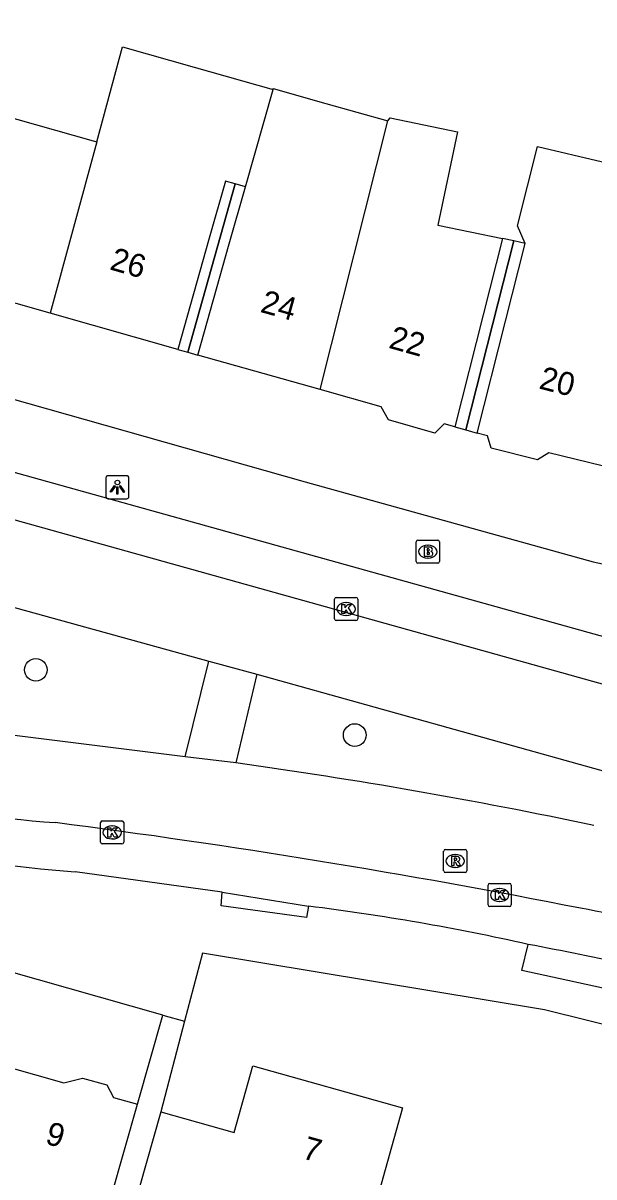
# Model space of a CAD drawing. Extents: x 158087 to 159494, y 382905 to 383981.
# Drawn here: x 158897.02 to 158921.69, y 383259.48 to 383309.41 of the extents above; entities that cross this region are included whole.
import ezdxf

# ---------------------------------------------------------------- set-up
doc = ezdxf.new("R2010")
doc.units = 0
for name, color, linetype in [('IMGEO_Boom', 7, 'Continuous'), ('IMGEO_Brandkraan', 7, 'Continuous'), ('IMGEO_Kolk', 7, 'Continuous'), ('IMGEO_Lichtpunt', 7, 'Continuous'), ('IMGEO_Pand', 7, 'Continuous'), ('IMGEO_Pand_nummerreeks', 7, 'Continuous'), ('IMGEO_Pand_overbouw', 7, 'Continuous'), ('IMGEO_Rijbaan_lokaal_gesloten', 7, 'Continuous'), ('IMGEO_Rioolput', 7, 'Continuous'), ('IMGEO_Voetpad_open', 7, 'Continuous')]:
    doc.layers.add(name, color=color, linetype=linetype)

msp = doc.modelspace()

# ---------------------------------------------------------------- linework, layer by layer
at = {"layer": 'IMGEO_Boom'}
for centre in [(158897.568, 383281.424), (158911.354, 383278.599)]:
    msp.add_circle(centre, 0.489, dxfattribs=at)
at = {"layer": 'IMGEO_Brandkraan'}
for p, q in [((158914.014, 383286.107), (158914.014, 383286.959)), ((158914.089, 383287.033), (158914.941, 383287.033)), ((158914.502, 383286.813), (158914.527, 383286.813)), ((158915.015, 383286.959), (158915.015, 383286.107)), ((158914.525, 383286.253), (158914.5, 383286.253)), ((158914.941, 383286.033), (158914.089, 383286.033))]:
    msp.add_line(p, q, dxfattribs=at)
for points in [[(158914.014, 383286.107), (158914.014, 383286.959)], [(158914.089, 383287.033), (158914.941, 383287.033)], [(158915.015, 383286.959), (158915.015, 383286.107)], [(158914.362, 383286.733), (158914.362, 383286.333), (158914.575, 383286.333)], [(158914.593, 383286.733), (158914.362, 383286.733)], [(158914.541, 383286.652), (158914.487, 383286.652), (158914.487, 383286.576)], [(158914.487, 383286.576), (158914.54, 383286.576)], [(158914.549, 383286.5), (158914.487, 383286.5), (158914.487, 383286.419)], [(158914.487, 383286.419), (158914.549, 383286.419)], [(158914.941, 383286.033), (158914.089, 383286.033)]]:
    msp.add_lwpolyline(points, dxfattribs=at)
for centre, radius, start, end in [((158914.091, 383286.957), 0.0765, 91.552, 178.448), ((158914.091, 383286.957), 0.0765, 91.552, 178.448), ((158914.939, 383286.957), 0.0765, 1.552, 88.448), ((158914.939, 383286.957), 0.0765, 1.552, 88.448), ((158914.542, 383286.614), 0.0379, 267.8285, 90.9355), ((158914.55, 383286.459), 0.0404, 269.8759, 90.5077), ((158914.581, 383286.584), 0.251, 268.6676, 293.5347), ((158914.597, 383286.588), 0.145, 59.4692, 91.5367), ((158914.622, 383286.635), 0.0922, 285.5137, 58.1501), ((158914.627, 383286.443), 0.105, 301.3115, 78.989), ((158914.091, 383286.109), 0.0765, 181.552, 268.448), ((158914.091, 383286.109), 0.0765, 181.552, 268.448), ((158914.939, 383286.109), 0.0765, 271.552, 358.448), ((158914.939, 383286.109), 0.0765, 271.552, 358.448)]:
    msp.add_arc(centre, radius, start, end, dxfattribs=at)
for centre, major_axis, ratio, start_param, end_param in [((158914.501, 383286.533), (-0.387, 0.002), 0.722429, 4.712389, 7.853982), ((158914.526, 383286.533), (-0.39, 0.002), 0.717154, 1.570796, 4.712389)]:
    msp.add_ellipse(centre, major_axis=major_axis, ratio=ratio, start_param=start_param, end_param=end_param, dxfattribs=at)
at = {"layer": 'IMGEO_Kolk'}
for p, q in [((158910.482, 383283.628), (158910.482, 383284.48)), ((158910.557, 383284.554), (158911.409, 383284.554)), ((158910.97, 383284.334), (158910.995, 383284.334)), ((158911.483, 383284.48), (158911.483, 383283.628)), ((158910.993, 383283.774), (158910.968, 383283.774)), ((158911.409, 383283.554), (158910.557, 383283.554)), ((158900.365, 383273.959), (158900.365, 383274.811)), ((158900.44, 383274.885), (158901.292, 383274.885)), ((158901.366, 383274.811), (158901.366, 383273.959)), ((158900.853, 383274.665), (158900.878, 383274.665)), ((158901.292, 383273.885), (158900.44, 383273.885)), ((158900.876, 383274.105), (158900.851, 383274.105)), ((158917.12, 383271.25), (158917.12, 383272.102)), ((158917.195, 383272.176), (158918.047, 383272.176)), ((158917.608, 383271.956), (158917.633, 383271.956)), ((158918.121, 383272.102), (158918.121, 383271.25)), ((158917.631, 383271.396), (158917.606, 383271.396)), ((158918.047, 383271.176), (158917.195, 383271.176))]:
    msp.add_line(p, q, dxfattribs=at)
for points in [[(158910.482, 383283.628), (158910.482, 383284.48)], [(158910.557, 383284.554), (158911.409, 383284.554)], [(158910.803, 383284.254), (158910.926, 383284.254), (158910.926, 383284.103), (158911.056, 383284.254), (158911.22, 383284.254), (158911.074, 383284.103), (158911.227, 383283.854), (158911.075, 383283.854), (158910.99, 383284.018), (158910.926, 383283.951), (158910.926, 383283.854), (158910.803, 383283.854), (158910.803, 383284.254)], [(158911.483, 383284.48), (158911.483, 383283.628)], [(158911.409, 383283.554), (158910.557, 383283.554)], [(158900.365, 383273.959), (158900.365, 383274.811)], [(158900.44, 383274.885), (158901.292, 383274.885)], [(158901.366, 383274.811), (158901.366, 383273.959)], [(158900.686, 383274.585), (158900.809, 383274.585), (158900.809, 383274.434), (158900.939, 383274.585), (158901.103, 383274.585), (158900.957, 383274.434), (158901.11, 383274.185), (158900.958, 383274.185), (158900.873, 383274.349), (158900.809, 383274.282), (158900.809, 383274.185), (158900.686, 383274.185), (158900.686, 383274.585)], [(158901.292, 383273.885), (158900.44, 383273.885)], [(158917.12, 383271.25), (158917.12, 383272.102)], [(158917.195, 383272.176), (158918.047, 383272.176)], [(158917.441, 383271.876), (158917.564, 383271.876), (158917.564, 383271.725), (158917.694, 383271.876), (158917.858, 383271.876), (158917.712, 383271.725), (158917.865, 383271.476), (158917.713, 383271.476), (158917.628, 383271.64), (158917.564, 383271.573), (158917.564, 383271.476), (158917.441, 383271.476), (158917.441, 383271.876)], [(158918.121, 383272.102), (158918.121, 383271.25)], [(158918.047, 383271.176), (158917.195, 383271.176)]]:
    msp.add_lwpolyline(points, dxfattribs=at)
for centre, start, end in [((158910.559, 383284.478), 91.552, 178.448), ((158910.559, 383284.478), 91.552, 178.448), ((158911.407, 383284.478), 1.552, 88.448), ((158911.407, 383284.478), 1.552, 88.448), ((158910.559, 383283.63), 181.552, 268.448), ((158910.559, 383283.63), 181.552, 268.448), ((158911.407, 383283.63), 271.552, 358.448), ((158911.407, 383283.63), 271.552, 358.448), ((158900.442, 383274.809), 91.552, 178.448), ((158900.442, 383274.809), 91.552, 178.448), ((158901.29, 383274.809), 1.552, 88.448), ((158901.29, 383274.809), 1.552, 88.448), ((158900.442, 383273.961), 181.552, 268.448), ((158900.442, 383273.961), 181.552, 268.448), ((158901.29, 383273.961), 271.552, 358.448), ((158901.29, 383273.961), 271.552, 358.448), ((158917.197, 383272.1), 91.552, 178.448), ((158917.197, 383272.1), 91.552, 178.448), ((158918.045, 383272.1), 1.552, 88.448), ((158918.045, 383272.1), 1.552, 88.448), ((158917.197, 383271.252), 181.552, 268.448), ((158917.197, 383271.252), 181.552, 268.448), ((158918.045, 383271.252), 271.552, 358.448), ((158918.045, 383271.252), 271.552, 358.448)]:
    msp.add_arc(centre, 0.0765, start, end, dxfattribs=at)
for centre, major_axis, ratio, start_param, end_param in [((158910.969, 383284.054), (-0.387, 0.002), 0.722429, 4.712389, 7.853982), ((158910.994, 383284.054), (-0.39, 0.002), 0.717154, 1.570796, 4.712389), ((158900.852, 383274.385), (-0.387, 0.002), 0.722429, 4.712389, 7.853982), ((158900.877, 383274.385), (-0.39, 0.002), 0.717154, 1.570796, 4.712389), ((158917.607, 383271.676), (-0.387, 0.002), 0.722429, 4.712389, 7.853982), ((158917.632, 383271.676), (-0.39, 0.002), 0.717154, 1.570796, 4.712389)]:
    msp.add_ellipse(centre, major_axis=major_axis, ratio=ratio, start_param=start_param, end_param=end_param, dxfattribs=at)
at = {"layer": 'IMGEO_Lichtpunt'}
for p, q in [((158901.499, 383289.822), (158900.691, 383289.822)), ((158901.499, 383289.822), (158900.691, 383289.822)), ((158900.597, 383289.727), (158900.597, 383288.92)), ((158900.597, 383289.727), (158900.597, 383288.92)), ((158901.593, 383288.92), (158901.593, 383289.727)), ((158901.593, 383288.92), (158901.593, 383289.727)), ((158900.691, 383288.826), (158901.499, 383288.826)), ((158900.691, 383288.826), (158901.499, 383288.826))]:
    msp.add_line(p, q, dxfattribs=at)
for points in [[(158900.971, 383289.391), (158901.01, 383289.363), (158900.822, 383289.101), (158900.784, 383289.128), (158900.971, 383289.391)], [(158901.073, 383289.343), (158901.12, 383289.343), (158901.12, 383289.021), (158901.073, 383289.021), (158901.073, 383289.343)], [(158901.183, 383289.363), (158901.221, 383289.39), (158901.408, 383289.128), (158901.369, 383289.1), (158901.183, 383289.363)]]:
    msp.add_lwpolyline(points, dxfattribs=at)
msp.add_circle((158901.096, 383289.525), 0.0994, dxfattribs=at)
for centre, start, end in [((158900.691, 383289.727), 90, 180), ((158900.691, 383289.727), 90, 180), ((158901.499, 383289.727), 0, 90), ((158901.499, 383289.727), 0, 90), ((158900.691, 383288.92), 180, 270), ((158900.691, 383288.92), 180, 270), ((158901.499, 383288.92), 270, 0), ((158901.499, 383288.92), 270, 360)]:
    msp.add_arc(centre, 0.0946, start, end, dxfattribs=at)
at = {"layer": 'IMGEO_Pand'}
for points in [[(158900.199, 383304.272), (158901.314, 383308.377), (158904.415, 383307.5), (158907.822, 383306.536)], [(158906.63, 383302.323), (158907.822, 383306.536)], [(158907.822, 383306.536), (158907.832, 383306.572), (158910.106, 383305.929), (158912.783, 383305.173)], [(158898.185, 383296.856), (158892.19, 383298.56), (158893.55, 383303.372), (158894.277, 383305.941), (158900.05, 383304.308), (158900.199, 383304.272)], [(158912.783, 383305.173), (158912.892, 383305.299), (158915.792, 383304.694), (158914.951, 383300.66), (158917.738, 383300.079), (158916.904, 383296.781), (158915.678, 383291.933), (158915.226, 383292.06), (158914.82, 383291.666), (158912.817, 383292.232), (158912.5, 383292.799), (158909.856, 383293.546)], [(158909.856, 383293.546), (158912.783, 383305.173)], [(158900.199, 383304.272), (158898.185, 383296.856)], [(158922.056, 383290.247), (158919.751, 383290.807), (158919.255, 383290.511), (158917.247, 383291.019), (158917.097, 383291.549), (158916.642, 383291.665), (158917.868, 383296.513), (158918.718, 383299.875), (158918.394, 383300.632), (158919.261, 383304.061), (158924.872, 383302.745)], [(158906.63, 383302.323), (158906.186, 383302.449), (158905.764, 383302.568), (158905.065, 383300.098), (158903.705, 383295.286), (158898.185, 383296.856)], [(158909.856, 383293.546), (158904.569, 383295.041), (158905.931, 383299.853), (158906.63, 383302.323)], [(158896.238, 383264.276), (158898.786, 383263.553), (158899.586, 383263.755), (158900.632, 383263.458), (158900.931, 383262.921), (158901.962, 383262.629)], [(158902.966, 383262.296), (158906.142, 383261.4), (158906.955, 383264.29), (158913.425, 383262.463), (158910.993, 383253.797), (158906.143, 383255.158), (158904.73, 383250.164), (158903.207, 383250.595)], [(158899.596, 383254.066), (158899.797, 383254.006), (158899.953, 383254.553), (158899.691, 383254.627), (158901.962, 383262.629)], [(158902.966, 383262.296), (158899.919, 383251.525)]]:
    msp.add_lwpolyline(points, dxfattribs=at)
at = {"layer": 'IMGEO_Pand_overbouw'}
for points in [[(158903.705, 383295.286), (158904.138, 383295.163), (158906.186, 383302.449), (158905.764, 383302.568), (158905.065, 383300.098)], [(158904.138, 383295.163), (158904.569, 383295.041), (158905.931, 383299.853), (158906.63, 383302.323), (158906.186, 383302.449)], [(158917.738, 383300.079), (158916.904, 383296.781), (158915.678, 383291.933), (158916.16, 383291.799), (158918.228, 383299.977)], [(158916.642, 383291.665), (158917.868, 383296.513), (158918.718, 383299.875), (158918.228, 383299.977), (158916.16, 383291.799)]]:
    msp.add_lwpolyline(points, close=True, dxfattribs=at)
at = {"layer": 'IMGEO_Rijbaan_lokaal_gesloten'}
for points in [[(158944.658, 383274.49), (158890.262, 383289.69), (158765.072, 383325.196), (158741.506, 383331.88)], [(158895.28, 383284.494), (158905.054, 383281.801)], [(158905.054, 383281.801), (158907.118, 383281.238)], [(158907.118, 383281.238), (158922.301, 383276.989)], [(158904.024, 383277.661), (158893.868, 383278.929)], [(158906.221, 383277.39), (158904.024, 383277.661)]]:
    msp.add_lwpolyline(points, dxfattribs=at)
for centre, radius, start, end in [((158905.445, 383363.448), 88.918, 255.27206, 265.45597), ((158875.774, 383057.544), 221.944, 78.05942, 82.11522), ((158854.542, 382934.38), 343.243, 78.81587, 82.65888), ((158897.297, 383145.272), 128.068, 74.56509, 79.28019)]:
    msp.add_arc(centre, radius, start, end, dxfattribs=at)
at = {"layer": 'IMGEO_Rioolput'}
for p, q in [((158915.199, 383272.721), (158915.199, 383273.573)), ((158915.274, 383273.647), (158916.126, 383273.647)), ((158915.687, 383273.427), (158915.712, 383273.427)), ((158916.2, 383273.573), (158916.2, 383272.721)), ((158915.71, 383272.867), (158915.685, 383272.867)), ((158916.126, 383272.647), (158915.274, 383272.647))]:
    msp.add_line(p, q, dxfattribs=at)
for points in [[(158915.199, 383272.721), (158915.199, 383273.573)], [(158915.274, 383273.647), (158916.126, 383273.647)], [(158915.788, 383273.345), (158915.536, 383273.347), (158915.536, 383272.947)], [(158915.714, 383273.266), (158915.66, 383273.266), (158915.66, 383273.185)], [(158916.2, 383273.573), (158916.2, 383272.721)], [(158915.536, 383272.947), (158915.66, 383272.947), (158915.66, 383273.109), (158915.671, 383273.109)], [(158915.66, 383273.185), (158915.712, 383273.185)], [(158915.718, 383273.08), (158915.789, 383272.947), (158915.929, 383272.947), (158915.864, 383273.073)], [(158916.126, 383272.647), (158915.274, 383272.647)]]:
    msp.add_lwpolyline(points, dxfattribs=at)
for centre, radius, start, end in [((158915.276, 383273.571), 0.0765, 91.552, 178.448), ((158915.276, 383273.571), 0.0765, 91.552, 178.448), ((158915.72, 383273.17), 0.0964, 77.0061, 93.1865), ((158915.734, 383273.227), 0.0378, 276.6634, 79.6772), ((158915.787, 383273.235), 0.109, 350.3612, 89.416), ((158916.124, 383273.571), 0.0765, 1.552, 88.448), ((158916.124, 383273.571), 0.0765, 1.552, 88.448), ((158915.67, 383273.056), 0.0533, 26.0293, 88.6989), ((158915.696, 383273.374), 0.19, 274.7715, 282.9687), ((158915.785, 383273.235), 0.112, 277.5842, 350.9817), ((158915.769, 383273.02), 0.108, 29.5134, 73.7905), ((158915.276, 383272.723), 0.0765, 181.552, 268.448), ((158915.276, 383272.723), 0.0765, 181.552, 268.448), ((158916.124, 383272.723), 0.0765, 271.552, 358.448), ((158916.124, 383272.723), 0.0765, 271.552, 358.448)]:
    msp.add_arc(centre, radius, start, end, dxfattribs=at)
for centre, major_axis, ratio, start_param, end_param in [((158915.686, 383273.147), (-0.387, 0.002), 0.722429, 4.712389, 7.853982), ((158915.711, 383273.147), (-0.39, 0.002), 0.717154, 1.570796, 4.712389)]:
    msp.add_ellipse(centre, major_axis=major_axis, ratio=ratio, start_param=start_param, end_param=end_param, dxfattribs=at)
at = {"layer": 'IMGEO_Voetpad_open'}
for points in [[(158769.481, 383325.984), (158890.831, 383291.584), (158942.057, 383277.301)], [(158830.055, 383312.009), (158909.214, 383289.555), (158921.656, 383286.099), (158941.914, 383281.737), (158941.836, 383281.15)], [(158904.024, 383277.661), (158905.054, 383281.801)], [(158907.118, 383281.238), (158906.221, 383277.39)], [(158903.057, 383266.48), (158866.482, 383276.877), (158865.516, 383273.825)], [(158905.62, 383271.803), (158899.271, 383272.679)], [(158909.357, 383271.196), (158909.272, 383270.703), (158905.581, 383271.214), (158905.62, 383271.803)], [(158905.62, 383271.803), (158909.357, 383271.196)], [(158927.733, 383267.61), (158927.448, 383266.482), (158918.585, 383268.414), (158918.858, 383269.54)], [(158936.744, 383262.28), (158934.385, 383262.791), (158927.129, 383264.682), (158925.371, 383265.27), (158919.563, 383266.705), (158904.778, 383269.155), (158904.001, 383266.212)], [(158901.962, 383262.629), (158903.057, 383266.48)], [(158903.057, 383266.48), (158904.001, 383266.212)], [(158904.001, 383266.212), (158902.966, 383262.296)]]:
    msp.add_lwpolyline(points, dxfattribs=at)
for centre, radius, start, end in [((158908.198, 383378.076), 105.774, 256.47029, 265.15878), ((158896.708, 383170.54), 101.448, 77.38834, 82.83729), ((158885.753, 383095.938), 176.731, 76.25879, 79.20362)]:
    msp.add_arc(centre, radius, start, end, dxfattribs=at)

# ---------------------------------------------------------------- texts
at = {"layer": 'IMGEO_Pand_nummerreeks'}
for s, rotation, p in [('26', 344.1291, (158900.72, 383298.755)), ('24', 344.3697, (158907.23, 383296.914)), ('22', 344.3698, (158912.781, 383295.361)), ('20', 345.8525, (158919.277, 383293.6)), ('9', 343.9056, (158897.928, 383260.931)), ('7', 344.2322, (158909.034, 383260.295))]:
    msp.add_text(s, height=1, rotation=rotation, dxfattribs=at).set_placement(p)

doc.saveas('drawing.dxf')
